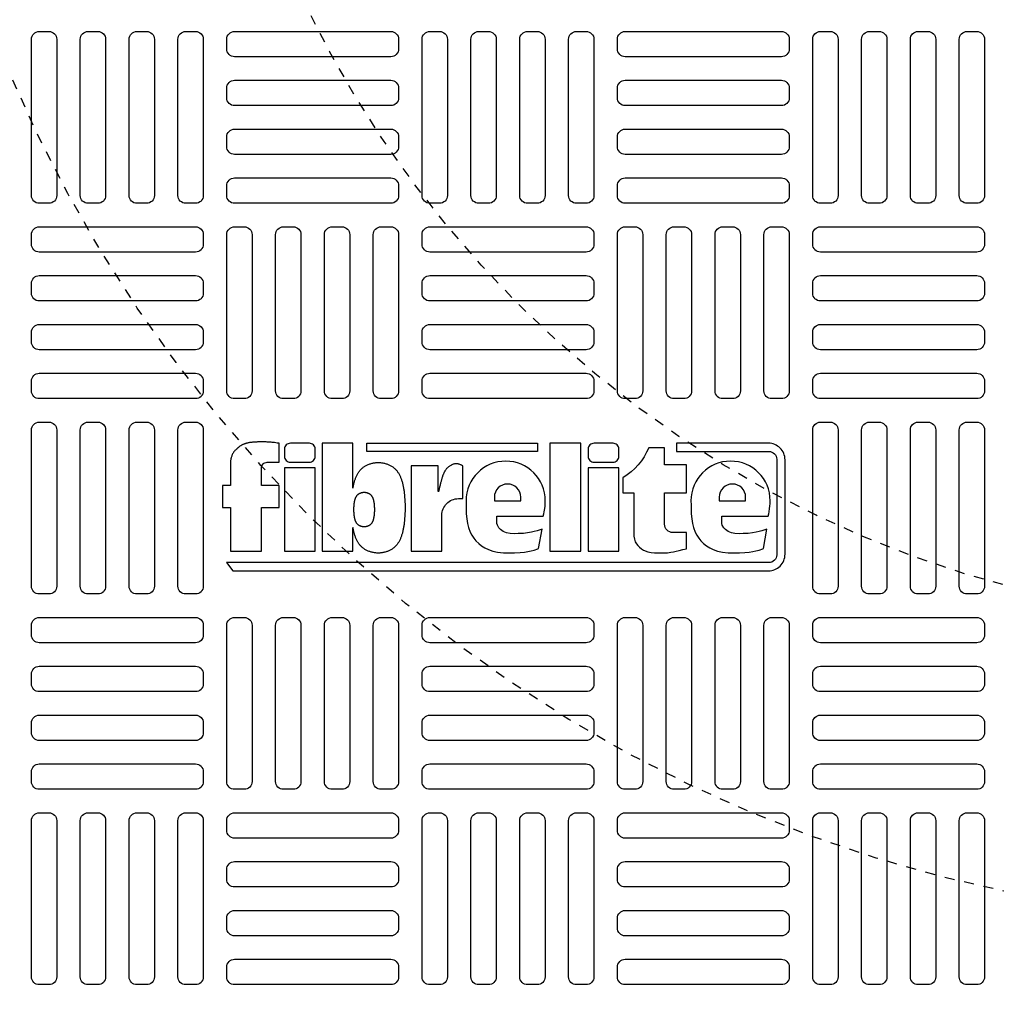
# Model space of a CAD drawing. Extents: x -285 to 5863, y 308 to 3178.
# Tile 447 of 622: x 1512 to 1522, y 1383 to 1393. Entities that reach past the tile are written whole.
import ezdxf

# ---------------------------------------------------------------- set-up
doc = ezdxf.new("R2010")
doc.units = 0
doc.header["$MEASUREMENT"] = 0
doc.linetypes.add('HIDDEN2', pattern=[0.28125, 0.1875, -0.09375])
doc.layers.get('DEFPOINTS').update_dxf_attribs({"linetype": 'CONTINUOUS'})
for name, color, linetype in [('TANK-MANHOLE-COVER-40', 2, 'CONTINUOUS'), ('TANK-MANHOLE-COVER-HATCH-40', 252, 'CONTINUOUS'), ('TANK-SLOPE', 3, 'CONTINUOUS')]:
    doc.layers.add(name, color=color, linetype=linetype)

msp = doc.modelspace()

# ---------------------------------------------------------------- linework, layer by layer
at = {"layer": 'DEFPOINTS', "color": 8, "linetype": 'HIDDEN2', "ltscale": 0.125}
msp.add_circle((1524.87105, 1398.01916), 14, dxfattribs=at)
msp.add_circle((1524.87105, 1398.01916), 14, dxfattribs=at)
msp.add_circle((1524.87105, 1398.01916), 14, dxfattribs=at)
msp.add_circle((1524.87105, 1398.01916), 14, dxfattribs=at)
at = {"layer": 'DEFPOINTS', "color": 8, "linetype": 'HIDDEN2', "ltscale": 0.5}
msp.add_circle((1524.87105, 1398.01916), 11, dxfattribs=at)
msp.add_circle((1524.87105, 1398.01916), 11, dxfattribs=at)
msp.add_circle((1524.87105, 1398.01916), 11, dxfattribs=at)
msp.add_circle((1524.87105, 1398.01916), 11, dxfattribs=at)
at = {"layer": 'TANK-MANHOLE-COVER-40', "color": 2}
for points in [[(1514.20196, 1388.65603), (1514.20196, 1388.40261), (1514.12043, 1388.40261), (1514.12043, 1388.1826), (1514.20196, 1388.1826), (1514.20196, 1387.74258), (1514.51195, 1387.74258), (1514.51195, 1388.1826), (1514.69018, 1388.1826), (1514.69018, 1388.40261), (1514.51195, 1388.40261), (1514.51195, 1388.57847, -0.4142136), (1514.57154, 1388.63806), (1514.69018, 1388.63806), (1514.69018, 1388.82969)], [(1516.29857, 1388.34209), (1516.29279, 1388.34209), (1516.29279, 1388.60309), (1516.02157, 1388.60309), (1516.02157, 1387.74258), (1516.33156, 1387.74258), (1516.33156, 1388.10444, -0.4142136), (1516.49841, 1388.2713), (1516.54211, 1388.2713), (1516.54211, 1388.60309, 0.0155145), (1516.52853, 1388.60992, 0.0247331), (1516.5197, 1388.61351, 0.0059457), (1516.50403, 1388.61878, 0.0128698), (1516.49671, 1388.62094, 0.049414), (1516.48023, 1388.62364, 0.0539295), (1516.46494, 1388.62297, 0.0366274), (1516.45044, 1388.61965, 0.0425645), (1516.43857, 1388.61486, 0.0062906), (1516.42821, 1388.60946, 0.008872), (1516.42099, 1388.60541, 0.0093213), (1516.40945, 1388.59837, 0.0097415), (1516.39868, 1388.59122, 0.0289061), (1516.38848, 1388.58325, 0.0276934), (1516.37884, 1388.57379, 0.0266299), (1516.36977, 1388.56271, 0.0416471), (1516.36498, 1388.55489, 0.0002646), (1516.36003, 1388.54504, 0.0001633), (1516.35203, 1388.52907, 0.000116), (1516.34281, 1388.51067, 0.0006659), (1516.34121, 1388.50746, 0.0348426), (1516.33862, 1388.50117, 0.014153), (1516.33378, 1388.48517, 0.0016759), (1516.33006, 1388.47129, -0.0030302), (1516.32633, 1388.45742, -0.0003982), (1516.32262, 1388.44393, 0.0007237), (1516.3189, 1388.43045, 0.0016601), (1516.31451, 1388.41422, 0.0066972), (1516.31349, 1388.41018, 0.0037939), (1516.31263, 1388.40644, 0.0006926), (1516.30809, 1388.38587, 0.0002719), (1516.30754, 1388.38336, 0.0000196), (1516.29997, 1388.34871, 0.0026773), (1516.2989, 1388.34367, 0.0001013), (1516.29857, 1388.34209)]]:
    msp.add_lwpolyline(points, format="xyb", dxfattribs=at)
for points in [[(1518.69527, 1388.82969), (1518.69527, 1388.74627), (1519.62778, 1388.74627, -0.4142136), (1519.7063, 1388.66775), (1519.7063, 1387.7053, -0.4142136), (1519.62778, 1387.62678), (1514.16004, 1387.62678), (1514.22297, 1387.54336), (1519.62287, 1387.54336, 0.4142136), (1519.78972, 1387.71021), (1519.78972, 1388.66284, 0.4142136), (1519.62287, 1388.82969)], [(1514.805, 1388.63806), (1514.99581, 1388.63806, 0.4142136), (1515.0554, 1388.69765), (1515.0554, 1388.7701, 0.4142136), (1514.99581, 1388.82969), (1514.805, 1388.82969, 0.4142136), (1514.74541, 1388.7701), (1514.74541, 1388.69765, 0.4142136)], [(1517.86546, 1388.63806), (1518.05627, 1388.63806, 0.4142136), (1518.11586, 1388.69765), (1518.11586, 1388.7701, 0.4142136), (1518.05627, 1388.82969), (1517.86546, 1388.82969, 0.4142136), (1517.80587, 1388.7701), (1517.80587, 1388.69765, 0.4142136)], [(1518.79609, 1387.76586), (1518.79609, 1387.92941), (1518.65928, 1387.92941, -0.4142136), (1518.57585, 1388.01284), (1518.57585, 1388.32998), (1518.79609, 1388.32998), (1518.79609, 1388.61069), (1518.57585, 1388.61069), (1518.57585, 1388.78461), (1518.41643, 1388.78461, -0.1618679), (1518.15447, 1388.48171), (1518.15447, 1388.32872), (1518.26586, 1388.32872), (1518.26586, 1387.894), (1518.27208, 1387.86155), (1518.27962, 1387.83607), (1518.29122, 1387.81579), (1518.30629, 1387.79783), (1518.32368, 1387.78103), (1518.34398, 1387.76423), (1518.36253, 1387.75206), (1518.40544, 1387.73468), (1518.44196, 1387.72773), (1518.47385, 1387.72426), (1518.5011, 1387.72426), (1518.53763, 1387.72426), (1518.57532, 1387.72426), (1518.60663, 1387.72657), (1518.6391, 1387.73063), (1518.66519, 1387.73584), (1518.6936, 1387.7428), (1518.72317, 1387.74917), (1518.76028, 1387.75786)], [(1517.34166, 1387.96268), (1517.29013, 1387.94821), (1517.26265, 1387.93997), (1517.23425, 1387.93265), (1517.19578, 1387.92533), (1517.15273, 1387.92075), (1517.10051, 1387.91892), (1517.06204, 1387.91801), (1517.01899, 1387.92167), (1516.98418, 1387.92808), (1516.94937, 1387.93997), (1516.9228, 1387.96011), (1516.90534, 1387.97763), (1516.89082, 1388.00269), (1516.88607, 1388.02099), (1516.88607, 1388.09436), (1517.35265, 1388.09436), (1517.36013, 1388.11697), (1517.36364, 1388.13801), (1517.36871, 1388.17151), (1517.37183, 1388.19684), (1517.373, 1388.22099), (1517.3739, 1388.25017, 1), (1516.57572, 1388.25017), (1516.57624, 1388.21022), (1516.57717, 1388.16124), (1516.57624, 1388.11965), (1516.58364, 1388.06697), (1516.59104, 1388.02168), (1516.60029, 1387.98009), (1516.61787, 1387.93203), (1516.63359, 1387.90338), (1516.65487, 1387.87381), (1516.67522, 1387.84608), (1516.70297, 1387.81836), (1516.73164, 1387.7971), (1516.76587, 1387.77492), (1516.80009, 1387.75828), (1516.84449, 1387.74165), (1516.89259, 1387.73148), (1516.95087, 1387.72501), (1517.01192, 1387.72409), (1517.06372, 1387.72409), (1517.12014, 1387.72778), (1517.16361, 1387.73333), (1517.19876, 1387.73795), (1517.23021, 1387.74627), (1517.26259, 1387.75366), (1517.29866, 1387.76475), (1517.30608, 1387.76821)], [(1519.15212, 1388.02099), (1519.15212, 1388.09436), (1519.6187, 1388.09436), (1519.62618, 1388.11697), (1519.62969, 1388.13801), (1519.63476, 1388.17151), (1519.63788, 1388.19684), (1519.63905, 1388.22099), (1519.63996, 1388.25017, 1), (1518.84177, 1388.25017), (1518.8423, 1388.21022), (1518.84322, 1388.16124), (1518.8423, 1388.11965), (1518.8497, 1388.06697), (1518.8571, 1388.02168), (1518.86635, 1387.98009), (1518.88392, 1387.93203), (1518.89965, 1387.90338), (1518.92092, 1387.87381), (1518.94127, 1387.84608), (1518.96902, 1387.81836), (1518.9977, 1387.7971), (1519.03192, 1387.77492), (1519.06614, 1387.75828), (1519.11054, 1387.74165), (1519.15864, 1387.73148), (1519.21692, 1387.72501), (1519.27797, 1387.72409), (1519.32977, 1387.72409), (1519.38619, 1387.72778), (1519.42967, 1387.73333), (1519.46482, 1387.73795), (1519.49627, 1387.74627), (1519.52864, 1387.75366), (1519.56472, 1387.76475), (1519.57214, 1387.76821), (1519.60772, 1387.96268), (1519.55619, 1387.94821), (1519.5287, 1387.93997), (1519.50031, 1387.93265), (1519.46183, 1387.92533), (1519.41878, 1387.92075), (1519.36657, 1387.91892), (1519.32809, 1387.91801), (1519.28504, 1387.92167), (1519.25023, 1387.92808), (1519.21542, 1387.93997), (1519.18886, 1387.96011), (1519.1714, 1387.97763), (1519.15688, 1388.00269)], [(1517.12688, 1388.25017), (1517.12688, 1388.28485, 1), (1516.86012, 1388.28485), (1516.86012, 1388.25017)], [(1519.39293, 1388.25017), (1519.39293, 1388.28485, 1), (1519.12617, 1388.28485), (1519.12617, 1388.25017)]]:
    msp.add_lwpolyline(points, format="xyb", close=True, dxfattribs=at)
for points in [[(1514.69018, 1388.82969), (1514.67252, 1388.832), (1514.65708, 1388.83397), (1514.64356, 1388.83566), (1514.63165, 1388.83707), (1514.62107, 1388.83825), (1514.61152, 1388.83923), (1514.60269, 1388.84003), (1514.5943, 1388.84068), (1514.58608, 1388.84121), (1514.57798, 1388.84163), (1514.56997, 1388.84197), (1514.56204, 1388.84222), (1514.55416, 1388.84241), (1514.54633, 1388.84255), (1514.53852, 1388.84264), (1514.53071, 1388.84271), (1514.52289, 1388.84276), (1514.51504, 1388.84279), (1514.50712, 1388.84278), (1514.49914, 1388.84273), (1514.49105, 1388.84263), (1514.48286, 1388.84247), (1514.47452, 1388.84224), (1514.46603, 1388.84193), (1514.45739, 1388.84153), (1514.44865, 1388.84105), (1514.43991, 1388.84048), (1514.43125, 1388.83983), (1514.42276, 1388.8391), (1514.41452, 1388.8383), (1514.40663, 1388.83741), (1514.39916, 1388.83645), (1514.39219, 1388.83542), (1514.38567, 1388.83431), (1514.37956, 1388.83314), (1514.37381, 1388.83191), (1514.36836, 1388.83062), (1514.36315, 1388.82928), (1514.35814, 1388.82788), (1514.35327, 1388.82644), (1514.3485, 1388.82494), (1514.34381, 1388.82339), (1514.3392, 1388.82177), (1514.33466, 1388.82006), (1514.33018, 1388.81825), (1514.32577, 1388.81631), (1514.32141, 1388.81425), (1514.3171, 1388.81204), (1514.31284, 1388.80968), (1514.30864, 1388.80718), (1514.30454, 1388.8046), (1514.30056, 1388.80195), (1514.29671, 1388.79927), (1514.29303, 1388.79659), (1514.28953, 1388.79395), (1514.28624, 1388.79138), (1514.28318, 1388.78891), (1514.2803, 1388.7865), (1514.27753, 1388.78411), (1514.27483, 1388.78172), (1514.27214, 1388.77929), (1514.2694, 1388.77677), (1514.26655, 1388.77414), (1514.26354, 1388.77136), (1514.26032, 1388.76839), (1514.25694, 1388.76524), (1514.25344, 1388.76193), (1514.24987, 1388.75847), (1514.24629, 1388.75486), (1514.24275, 1388.75113), (1514.23929, 1388.74729), (1514.23597, 1388.74335), (1514.23284, 1388.73931), (1514.22988, 1388.73514), (1514.22708, 1388.73083), (1514.22444, 1388.72632), (1514.22194, 1388.72159), (1514.21957, 1388.7166), (1514.2173, 1388.71132), (1514.21514, 1388.70571), (1514.21308, 1388.69977), (1514.21111, 1388.69356), (1514.20925, 1388.68718), (1514.20751, 1388.68073), (1514.2059, 1388.67429), (1514.20443, 1388.66796), (1514.20311, 1388.66185), (1514.20196, 1388.65603)], [(1515.43507, 1388.37793), (1515.43507, 1388.82969), (1515.12508, 1388.82969), (1515.12508, 1387.74258), (1515.43507, 1387.74258), (1515.43507, 1387.98059)], [(1515.43507, 1388.37793), (1515.43588, 1388.3823), (1515.43762, 1388.39109), (1515.43946, 1388.39985), (1515.44138, 1388.40852), (1515.44337, 1388.41705), (1515.44542, 1388.42539), (1515.44753, 1388.43354), (1515.44971, 1388.4415), (1515.45196, 1388.44927), (1515.45431, 1388.45687), (1515.45674, 1388.46429), (1515.45928, 1388.47154), (1515.46193, 1388.47863), (1515.4647, 1388.48556), (1515.4676, 1388.49234), (1515.47062, 1388.49897), (1515.47378, 1388.50547), (1515.47708, 1388.51185), (1515.48052, 1388.5181), (1515.48411, 1388.52425), (1515.48786, 1388.5303), (1515.49177, 1388.53625), (1515.49583, 1388.54209), (1515.50004, 1388.5478), (1515.5044, 1388.55337), (1515.50891, 1388.55878), (1515.51356, 1388.56402), (1515.51835, 1388.56906), (1515.52328, 1388.5739), (1515.52834, 1388.57851), (1515.53356, 1388.58292), (1515.53894, 1388.58712), (1515.5445, 1388.59115), (1515.55026, 1388.59501), (1515.55623, 1388.59872), (1515.56244, 1388.6023), (1515.5689, 1388.60575), (1515.57562, 1388.60909), (1515.58257, 1388.61231), (1515.58973, 1388.61538), (1515.59706, 1388.61829), (1515.60454, 1388.62101), (1515.61214, 1388.62354), (1515.61982, 1388.62584), (1515.62756, 1388.62791), (1515.63533, 1388.62972), (1515.64313, 1388.63127), (1515.65094, 1388.63258), (1515.65878, 1388.63364), (1515.66662, 1388.63445), (1515.67448, 1388.63503), (1515.68234, 1388.63538), (1515.69021, 1388.63549), (1515.69808, 1388.63538), (1515.70594, 1388.63503), (1515.7138, 1388.63445), (1515.72164, 1388.63364), (1515.72948, 1388.63258), (1515.73729, 1388.63127), (1515.74509, 1388.62972), (1515.75286, 1388.62791), (1515.7606, 1388.62584), (1515.76828, 1388.62354), (1515.77588, 1388.62101), (1515.78336, 1388.61829), (1515.7907, 1388.61538), (1515.79785, 1388.61231), (1515.8048, 1388.60909), (1515.81152, 1388.60575), (1515.81798, 1388.6023), (1515.82419, 1388.59872), (1515.83016, 1388.59501), (1515.83592, 1388.59115), (1515.84149, 1388.58712), (1515.84686, 1388.58292), (1515.85208, 1388.57851), (1515.85714, 1388.5739), (1515.86207, 1388.56906), (1515.86686, 1388.56402), (1515.87151, 1388.55878), (1515.87602, 1388.55337), (1515.88038, 1388.5478), (1515.8846, 1388.54209), (1515.88866, 1388.53625), (1515.89256, 1388.5303), (1515.89631, 1388.52425), (1515.8999, 1388.5181), (1515.90334, 1388.51185), (1515.90664, 1388.50547), (1515.9098, 1388.49897), (1515.91282, 1388.49234), (1515.91572, 1388.48556), (1515.91849, 1388.47863), (1515.92114, 1388.47154), (1515.92368, 1388.46429), (1515.92612, 1388.45687), (1515.92846, 1388.44927), (1515.93071, 1388.4415), (1515.93289, 1388.43354), (1515.935, 1388.42539), (1515.93705, 1388.41705), (1515.93904, 1388.40852), (1515.94096, 1388.39985), (1515.9428, 1388.39109), (1515.94454, 1388.3823), (1515.94617, 1388.37354), (1515.94767, 1388.36486), (1515.94902, 1388.35632), (1515.95022, 1388.34797), (1515.95126, 1388.33986), (1515.95214, 1388.33198), (1515.9529, 1388.32428), (1515.95356, 1388.31674), (1515.95414, 1388.30933), (1515.95466, 1388.30201), (1515.95516, 1388.29475), (1515.95565, 1388.28753), (1515.95615, 1388.28031), (1515.95666, 1388.27311), (1515.95717, 1388.26594), (1515.95768, 1388.25881), (1515.95817, 1388.25173), (1515.95864, 1388.24473), (1515.95908, 1388.23781), (1515.95949, 1388.23099), (1515.95985, 1388.22428), (1515.96017, 1388.21766), (1515.96044, 1388.21113), (1515.96066, 1388.20467), (1515.96084, 1388.19827), (1515.96096, 1388.19191), (1515.96104, 1388.18558), (1515.96107, 1388.17926), (1515.96104, 1388.17294), (1515.96096, 1388.16661), (1515.96084, 1388.16025), (1515.96066, 1388.15385), (1515.96044, 1388.14739), (1515.96017, 1388.14086), (1515.95985, 1388.13425), (1515.95949, 1388.12753), (1515.95908, 1388.12071), (1515.95864, 1388.11379), (1515.95817, 1388.10679), (1515.95768, 1388.09972), (1515.95717, 1388.09259), (1515.95666, 1388.08541), (1515.95615, 1388.07821), (1515.95565, 1388.07099), (1515.95516, 1388.06377), (1515.95466, 1388.05652), (1515.95414, 1388.0492), (1515.95356, 1388.04178), (1515.9529, 1388.03424), (1515.95214, 1388.02655), (1515.95126, 1388.01866), (1515.95022, 1388.01055), (1515.94902, 1388.00221), (1515.94767, 1387.99367), (1515.94617, 1387.98499), (1515.94454, 1387.97622), (1515.9428, 1387.96743), (1515.94096, 1387.95868), (1515.93904, 1387.95), (1515.93705, 1387.94147), (1515.935, 1387.93313), (1515.93289, 1387.92498), (1515.93071, 1387.91702), (1515.92846, 1387.90925), (1515.92612, 1387.90165), (1515.92368, 1387.89423), (1515.92114, 1387.88698), (1515.91849, 1387.87989), (1515.91572, 1387.87296), (1515.91282, 1387.86619), (1515.9098, 1387.85955), (1515.90664, 1387.85305), (1515.90334, 1387.84668), (1515.8999, 1387.84042), (1515.89631, 1387.83427), (1515.89256, 1387.82822), (1515.88866, 1387.82228), (1515.8846, 1387.81644), (1515.88038, 1387.81072), (1515.87602, 1387.80515), (1515.87151, 1387.79974), (1515.86686, 1387.7945), (1515.86207, 1387.78946), (1515.85714, 1387.78462), (1515.85208, 1387.78001), (1515.84686, 1387.77561), (1515.84149, 1387.7714), (1515.83592, 1387.76737), (1515.83016, 1387.76351), (1515.82419, 1387.7598), (1515.81798, 1387.75623), (1515.81152, 1387.75277), (1515.8048, 1387.74943), (1515.79785, 1387.74622), (1515.7907, 1387.74315), (1515.78336, 1387.74024), (1515.77588, 1387.73751), (1515.76828, 1387.73499), (1515.7606, 1387.73268), (1515.75286, 1387.73062), (1515.74509, 1387.72881), (1515.73729, 1387.72725), (1515.72948, 1387.72594), (1515.72164, 1387.72489), (1515.7138, 1387.72407), (1515.70594, 1387.72349), (1515.69808, 1387.72315), (1515.69021, 1387.72303), (1515.68234, 1387.72315), (1515.67448, 1387.72349), (1515.66662, 1387.72407), (1515.65878, 1387.72489), (1515.65094, 1387.72594), (1515.64313, 1387.72725), (1515.63533, 1387.72881), (1515.62756, 1387.73062), (1515.61982, 1387.73268), (1515.61214, 1387.73499), (1515.60454, 1387.73751), (1515.59706, 1387.74024), (1515.58973, 1387.74315), (1515.58257, 1387.74622), (1515.57562, 1387.74943), (1515.5689, 1387.75277), (1515.56244, 1387.75623), (1515.55623, 1387.7598), (1515.55026, 1387.76351), (1515.5445, 1387.76737), (1515.53894, 1387.7714), (1515.53356, 1387.77561), (1515.52834, 1387.78001), (1515.52328, 1387.78462), (1515.51835, 1387.78946), (1515.51356, 1387.7945), (1515.50891, 1387.79974), (1515.5044, 1387.80515), (1515.50004, 1387.81072), (1515.49583, 1387.81644), (1515.49177, 1387.82228), (1515.48786, 1387.82822), (1515.48411, 1387.83427), (1515.48052, 1387.84042), (1515.47708, 1387.84668), (1515.47378, 1387.85305), (1515.47062, 1387.85955), (1515.4676, 1387.86619), (1515.4647, 1387.87296), (1515.46193, 1387.87989), (1515.45928, 1387.88698), (1515.45674, 1387.89423), (1515.45431, 1387.90165), (1515.45196, 1387.90925), (1515.44971, 1387.91702), (1515.44753, 1387.92498), (1515.44542, 1387.93313), (1515.44337, 1387.94147), (1515.44138, 1387.95), (1515.43946, 1387.95868), (1515.43762, 1387.96743), (1515.43588, 1387.97622), (1515.43507, 1387.98059)]]:
    msp.add_lwpolyline(points, dxfattribs=at)
for points in [[(1515.57564, 1388.74627), (1515.57564, 1388.82969), (1517.2939, 1388.82969), (1517.2939, 1388.74627)], [(1517.42028, 1387.74258), (1517.73027, 1387.74258), (1517.73027, 1388.82969), (1517.42028, 1388.82969)], [(1514.74541, 1387.74258), (1515.0554, 1387.74258), (1515.0554, 1388.58184), (1514.74541, 1388.58184)], [(1517.80587, 1387.74258), (1518.11586, 1387.74258), (1518.11586, 1388.58184), (1517.80587, 1388.58184)], [(1515.651, 1388.14156), (1515.65085, 1388.13896), (1515.65068, 1388.13632), (1515.6505, 1388.13364), (1515.65031, 1388.13094), (1515.65012, 1388.12821), (1515.64992, 1388.12547), (1515.64973, 1388.12272), (1515.64954, 1388.11996), (1515.64935, 1388.1172), (1515.64916, 1388.11443), (1515.64896, 1388.11164), (1515.64874, 1388.1088), (1515.64849, 1388.10592), (1515.6482, 1388.10298), (1515.64786, 1388.09997), (1515.64746, 1388.09687), (1515.64701, 1388.09368), (1515.64649, 1388.09042), (1515.64591, 1388.0871), (1515.64529, 1388.08376), (1515.64463, 1388.0804), (1515.64392, 1388.07705), (1515.64319, 1388.07374), (1515.64243, 1388.07048), (1515.64165, 1388.06729), (1515.64084, 1388.06418), (1515.64001, 1388.06114), (1515.63915, 1388.05817), (1515.63825, 1388.05527), (1515.63732, 1388.05243), (1515.63635, 1388.04966), (1515.63534, 1388.04695), (1515.63428, 1388.04431), (1515.63317, 1388.04172), (1515.63202, 1388.03918), (1515.63081, 1388.0367), (1515.62955, 1388.03426), (1515.62824, 1388.03187), (1515.62686, 1388.02952), (1515.62543, 1388.02721), (1515.62394, 1388.02494), (1515.62239, 1388.02271), (1515.62078, 1388.02053), (1515.61911, 1388.0184), (1515.61739, 1388.01633), (1515.61561, 1388.01433), (1515.61378, 1388.0124), (1515.6119, 1388.01056), (1515.60997, 1388.00879), (1515.60798, 1388.00711), (1515.60592, 1388.0055), (1515.6038, 1388.00397), (1515.6016, 1388.00249), (1515.59931, 1388.00107), (1515.59694, 1387.99971), (1515.59447, 1387.99839), (1515.59191, 1387.99711), (1515.58925, 1387.99588), (1515.58652, 1387.99471), (1515.58371, 1387.9936), (1515.58086, 1387.99256), (1515.57795, 1387.99159), (1515.57502, 1387.99071), (1515.57206, 1387.98992), (1515.56909, 1387.98923), (1515.56611, 1387.98864), (1515.56313, 1387.98814), (1515.56014, 1387.98773), (1515.55714, 1387.98742), (1515.55414, 1387.9872), (1515.55113, 1387.98707), (1515.54813, 1387.98703), (1515.54512, 1387.98707), (1515.54212, 1387.9872), (1515.53912, 1387.98742), (1515.53612, 1387.98773), (1515.53312, 1387.98814), (1515.53014, 1387.98864), (1515.52716, 1387.98923), (1515.52419, 1387.98992), (1515.52123, 1387.99071), (1515.5183, 1387.99159), (1515.5154, 1387.99256), (1515.51254, 1387.9936), (1515.50974, 1387.99471), (1515.507, 1387.99588), (1515.50435, 1387.99711), (1515.50178, 1387.99839), (1515.49931, 1387.99971), (1515.49694, 1388.00107), (1515.49466, 1388.00249), (1515.49246, 1388.00397), (1515.49033, 1388.0055), (1515.48828, 1388.00711), (1515.48629, 1388.00879), (1515.48435, 1388.01056), (1515.48247, 1388.0124), (1515.48064, 1388.01433), (1515.47886, 1388.01633), (1515.47714, 1388.0184), (1515.47547, 1388.02053), (1515.47386, 1388.02271), (1515.47231, 1388.02494), (1515.47082, 1388.02721), (1515.46939, 1388.02952), (1515.46802, 1388.03187), (1515.4667, 1388.03426), (1515.46544, 1388.0367), (1515.46423, 1388.03918), (1515.46308, 1388.04172), (1515.46197, 1388.04431), (1515.46091, 1388.04695), (1515.4599, 1388.04966), (1515.45893, 1388.05243), (1515.458, 1388.05527), (1515.4571, 1388.05817), (1515.45624, 1388.06114), (1515.45541, 1388.06418), (1515.45461, 1388.06729), (1515.45382, 1388.07048), (1515.45306, 1388.07374), (1515.45233, 1388.07705), (1515.45163, 1388.0804), (1515.45096, 1388.08376), (1515.45034, 1388.0871), (1515.44977, 1388.09042), (1515.44925, 1388.09368), (1515.44879, 1388.09687), (1515.44839, 1388.09997), (1515.44806, 1388.10298), (1515.44777, 1388.10592), (1515.44752, 1388.1088), (1515.44729, 1388.11164), (1515.44709, 1388.11443), (1515.4469, 1388.1172), (1515.44672, 1388.11996), (1515.44653, 1388.12272), (1515.44633, 1388.12547), (1515.44613, 1388.12821), (1515.44594, 1388.13094), (1515.44575, 1388.13364), (1515.44557, 1388.13632), (1515.4454, 1388.13896), (1515.44525, 1388.14156), (1515.44511, 1388.14413), (1515.44499, 1388.14666), (1515.44489, 1388.14915), (1515.4448, 1388.15162), (1515.44473, 1388.15406), (1515.44469, 1388.15649), (1515.44466, 1388.15891), (1515.44465, 1388.16133), (1515.44466, 1388.16374), (1515.44469, 1388.16616), (1515.44473, 1388.16859), (1515.4448, 1388.17104), (1515.44489, 1388.1735), (1515.44499, 1388.176), (1515.44511, 1388.17852), (1515.44525, 1388.18109), (1515.4454, 1388.18369), (1515.44557, 1388.18634), (1515.44575, 1388.18901), (1515.44594, 1388.19172), (1515.44613, 1388.19444), (1515.44633, 1388.19718), (1515.44653, 1388.19993), (1515.44672, 1388.20269), (1515.4469, 1388.20545), (1515.44709, 1388.20822), (1515.44729, 1388.21102), (1515.44752, 1388.21385), (1515.44777, 1388.21673), (1515.44806, 1388.21967), (1515.44839, 1388.22268), (1515.44879, 1388.22578), (1515.44925, 1388.22897), (1515.44977, 1388.23223), (1515.45034, 1388.23555), (1515.45096, 1388.2389), (1515.45163, 1388.24225), (1515.45233, 1388.2456), (1515.45306, 1388.24891), (1515.45382, 1388.25217), (1515.45461, 1388.25536), (1515.45541, 1388.25847), (1515.45624, 1388.26151), (1515.4571, 1388.26448), (1515.458, 1388.26739), (1515.45893, 1388.27022), (1515.4599, 1388.27299), (1515.46091, 1388.2757), (1515.46197, 1388.27835), (1515.46308, 1388.28094), (1515.46423, 1388.28347), (1515.46544, 1388.28595), (1515.4667, 1388.28839), (1515.46802, 1388.29078), (1515.46939, 1388.29313), (1515.47082, 1388.29544), (1515.47231, 1388.29771), (1515.47386, 1388.29994), (1515.47547, 1388.30213), (1515.47714, 1388.30425), (1515.47886, 1388.30632), (1515.48064, 1388.30832), (1515.48247, 1388.31025), (1515.48435, 1388.3121), (1515.48629, 1388.31386), (1515.48828, 1388.31554), (1515.49033, 1388.31715), (1515.49246, 1388.31869), (1515.49466, 1388.32016), (1515.49694, 1388.32158), (1515.49931, 1388.32295), (1515.50178, 1388.32426), (1515.50435, 1388.32554), (1515.507, 1388.32677), (1515.50974, 1388.32794), (1515.51254, 1388.32905), (1515.5154, 1388.3301), (1515.5183, 1388.33106), (1515.52123, 1388.33194), (1515.52419, 1388.33273), (1515.52716, 1388.33342), (1515.53014, 1388.33402), (1515.53312, 1388.33451), (1515.53612, 1388.33492), (1515.53912, 1388.33523), (1515.54212, 1388.33545), (1515.54512, 1388.33558), (1515.54813, 1388.33563), (1515.55113, 1388.33558), (1515.55414, 1388.33545), (1515.55714, 1388.33523), (1515.56014, 1388.33492), (1515.56313, 1388.33451), (1515.56611, 1388.33402), (1515.56909, 1388.33342), (1515.57206, 1388.33273), (1515.57502, 1388.33194), (1515.57795, 1388.33106), (1515.58086, 1388.3301), (1515.58371, 1388.32905), (1515.58652, 1388.32794), (1515.58925, 1388.32677), (1515.59191, 1388.32554), (1515.59447, 1388.32426), (1515.59694, 1388.32295), (1515.59931, 1388.32158), (1515.6016, 1388.32016), (1515.6038, 1388.31869), (1515.60592, 1388.31715), (1515.60798, 1388.31554), (1515.60997, 1388.31386), (1515.6119, 1388.3121), (1515.61378, 1388.31025), (1515.61561, 1388.30832), (1515.61739, 1388.30632), (1515.61911, 1388.30425), (1515.62078, 1388.30213), (1515.62239, 1388.29994), (1515.62394, 1388.29771), (1515.62543, 1388.29544), (1515.62686, 1388.29313), (1515.62824, 1388.29078), (1515.62955, 1388.28839), (1515.63081, 1388.28595), (1515.63202, 1388.28347), (1515.63317, 1388.28094), (1515.63428, 1388.27835), (1515.63534, 1388.2757), (1515.63635, 1388.27299), (1515.63732, 1388.27022), (1515.63825, 1388.26739), (1515.63915, 1388.26448), (1515.64001, 1388.26151), (1515.64084, 1388.25847), (1515.64165, 1388.25536), (1515.64243, 1388.25217), (1515.64319, 1388.24891), (1515.64392, 1388.2456), (1515.64463, 1388.24225), (1515.64529, 1388.2389), (1515.64591, 1388.23555), (1515.64649, 1388.23223), (1515.64701, 1388.22897), (1515.64746, 1388.22578), (1515.64786, 1388.22268), (1515.6482, 1388.21967), (1515.64849, 1388.21673), (1515.64874, 1388.21385), (1515.64896, 1388.21102), (1515.64916, 1388.20822), (1515.64935, 1388.20545), (1515.64954, 1388.20269), (1515.64973, 1388.19993), (1515.64992, 1388.19718), (1515.65012, 1388.19444), (1515.65031, 1388.19172), (1515.6505, 1388.18901), (1515.65068, 1388.18634), (1515.65085, 1388.18369), (1515.651, 1388.18109), (1515.65114, 1388.17852), (1515.65126, 1388.176), (1515.65137, 1388.1735), (1515.65145, 1388.17104), (1515.65152, 1388.16859), (1515.65157, 1388.16616), (1515.6516, 1388.16374), (1515.65161, 1388.16133), (1515.6516, 1388.15891), (1515.65157, 1388.15649), (1515.65152, 1388.15406), (1515.65145, 1388.15162), (1515.65137, 1388.14915), (1515.65126, 1388.14666), (1515.65114, 1388.14413)]]:
    msp.add_lwpolyline(points, close=True, dxfattribs=at)
at = {"layer": 'TANK-MANHOLE-COVER-40', "color": 4, "linetype": 'Continuous'}
msp.add_circle((1524.87181, 1398.01916), 22.63902, dxfattribs=at)
at = {"layer": 'TANK-MANHOLE-COVER-40', "color": 1, "linetype": 'Continuous'}
msp.add_circle((1524.87181, 1398.01916), 22.44094, dxfattribs=at)
at = {"layer": 'TANK-MANHOLE-COVER-40', "color": 2, "linetype": 'Continuous'}
msp.add_circle((1524.87181, 1398.01916), 21.65354, dxfattribs=at)
at = {"layer": 'TANK-MANHOLE-COVER-HATCH-40', "linetype": 'Continuous', "flags": 128}
for points in [[(1512.37181, 1392.97979, -0.4142136), (1512.45055, 1392.90105), (1512.45055, 1391.32625, -0.4142136), (1512.37181, 1391.24751), (1512.27339, 1391.24751, -0.4142136), (1512.19465, 1391.32625), (1512.19465, 1392.90105, -0.4142136), (1512.27339, 1392.97979)], [(1512.86394, 1392.97979, -0.4142136), (1512.94268, 1392.90105), (1512.94268, 1391.32625, -0.4142136), (1512.86394, 1391.24751), (1512.76551, 1391.24751, -0.4142136), (1512.68677, 1391.32625), (1512.68677, 1392.90105, -0.4142136), (1512.76551, 1392.97979)], [(1513.35607, 1392.97979, -0.4142136), (1513.43481, 1392.90105), (1513.43481, 1391.32625, -0.4142136), (1513.35607, 1391.24751), (1513.25764, 1391.24751, -0.4142136), (1513.1789, 1391.32625), (1513.1789, 1392.90105, -0.4142136), (1513.25764, 1392.97979)], [(1513.84819, 1392.97979, -0.4142136), (1513.92693, 1392.90105), (1513.92693, 1391.32625, -0.4142136), (1513.84819, 1391.24751), (1513.74977, 1391.24751, -0.4142136), (1513.67103, 1391.32625), (1513.67103, 1392.90105, -0.4142136), (1513.74977, 1392.97979)], [(1514.16315, 1392.90105, -0.4142136), (1514.24189, 1392.97979), (1515.8167, 1392.97979, -0.4142136), (1515.89544, 1392.90105), (1515.89544, 1392.80262, -0.4142136), (1515.8167, 1392.72388), (1514.24189, 1392.72388, -0.4142136), (1514.16315, 1392.80262)], [(1516.30882, 1392.97979, -0.4142136), (1516.38756, 1392.90105), (1516.38756, 1391.32625, -0.4142136), (1516.30882, 1391.24751), (1516.2104, 1391.24751, -0.4142136), (1516.13166, 1391.32625), (1516.13166, 1392.90105, -0.4142136), (1516.2104, 1392.97979)], [(1516.80095, 1392.97979, -0.4142136), (1516.87969, 1392.90105), (1516.87969, 1391.32625, -0.4142136), (1516.80095, 1391.24751), (1516.70252, 1391.24751, -0.4142136), (1516.62378, 1391.32625), (1516.62378, 1392.90105, -0.4142136), (1516.70252, 1392.97979)], [(1517.29307, 1392.97979, -0.4142136), (1517.37181, 1392.90105), (1517.37181, 1391.32625, -0.4142136), (1517.29307, 1391.24751), (1517.19465, 1391.24751, -0.4142136), (1517.11591, 1391.32625), (1517.11591, 1392.90105, -0.4142136), (1517.19465, 1392.97979)], [(1517.7852, 1392.97979, -0.4142136), (1517.86394, 1392.90105), (1517.86394, 1391.32625, -0.4142136), (1517.7852, 1391.24751), (1517.68677, 1391.24751, -0.4142136), (1517.60803, 1391.32625), (1517.60803, 1392.90105, -0.4142136), (1517.68677, 1392.97979)], [(1518.10016, 1392.90105, -0.4142136), (1518.1789, 1392.97979), (1519.7537, 1392.97979, -0.4142136), (1519.83244, 1392.90105), (1519.83244, 1392.80262, -0.4142136), (1519.7537, 1392.72388), (1518.1789, 1392.72388, -0.4142136), (1518.10016, 1392.80262)], [(1520.24583, 1392.97979, -0.4142136), (1520.32457, 1392.90105), (1520.32457, 1391.32625, -0.4142136), (1520.24583, 1391.24751), (1520.1474, 1391.24751, -0.4142136), (1520.06866, 1391.32625), (1520.06866, 1392.90105, -0.4142136), (1520.1474, 1392.97979)], [(1520.73796, 1392.97979, -0.4142136), (1520.8167, 1392.90105), (1520.8167, 1391.32625, -0.4142136), (1520.73796, 1391.24751), (1520.63953, 1391.24751, -0.4142136), (1520.56079, 1391.32625), (1520.56079, 1392.90105, -0.4142136), (1520.63953, 1392.97979)], [(1521.23008, 1392.97979, -0.4142136), (1521.30882, 1392.90105), (1521.30882, 1391.32625, -0.4142136), (1521.23008, 1391.24751), (1521.13166, 1391.24751, -0.4142136), (1521.05292, 1391.32625), (1521.05292, 1392.90105, -0.4142136), (1521.13166, 1392.97979)], [(1521.72221, 1392.97979, -0.4142136), (1521.80095, 1392.90105), (1521.80095, 1391.32625, -0.4142136), (1521.72221, 1391.24751), (1521.62378, 1391.24751, -0.4142136), (1521.54504, 1391.32625), (1521.54504, 1392.90105, -0.4142136), (1521.62378, 1392.97979)], [(1514.16315, 1392.40892, -0.4142136), (1514.24189, 1392.48766), (1515.8167, 1392.48766, -0.4142136), (1515.89544, 1392.40892), (1515.89544, 1392.3105, -0.4142136), (1515.8167, 1392.23176), (1514.24189, 1392.23176, -0.4142136), (1514.16315, 1392.3105)], [(1518.10016, 1392.40892, -0.4142136), (1518.1789, 1392.48766), (1519.7537, 1392.48766, -0.4142136), (1519.83244, 1392.40892), (1519.83244, 1392.3105, -0.4142136), (1519.7537, 1392.23176), (1518.1789, 1392.23176, -0.4142136), (1518.10016, 1392.3105)], [(1514.16315, 1391.9168, -0.4142136), (1514.24189, 1391.99554), (1515.8167, 1391.99554, -0.4142136), (1515.89544, 1391.9168), (1515.89544, 1391.81837, -0.4142136), (1515.8167, 1391.73963), (1514.24189, 1391.73963, -0.4142136), (1514.16315, 1391.81837)], [(1518.10016, 1391.9168, -0.4142136), (1518.1789, 1391.99554), (1519.7537, 1391.99554, -0.4142136), (1519.83244, 1391.9168), (1519.83244, 1391.81837, -0.4142136), (1519.7537, 1391.73963), (1518.1789, 1391.73963, -0.4142136), (1518.10016, 1391.81837)], [(1514.16315, 1391.42467, -0.4142136), (1514.24189, 1391.50341), (1515.8167, 1391.50341, -0.4142136), (1515.89544, 1391.42467), (1515.89544, 1391.32625, -0.4142136), (1515.8167, 1391.24751), (1514.24189, 1391.24751, -0.4142136), (1514.16315, 1391.32625)], [(1518.10016, 1391.42467, -0.4142136), (1518.1789, 1391.50341), (1519.7537, 1391.50341, -0.4142136), (1519.83244, 1391.42467), (1519.83244, 1391.32625, -0.4142136), (1519.7537, 1391.24751), (1518.1789, 1391.24751, -0.4142136), (1518.10016, 1391.32625)], [(1513.92693, 1390.83412, -0.4142136), (1513.84819, 1390.75538), (1512.27339, 1390.75538, -0.4142136), (1512.19465, 1390.83412), (1512.19465, 1390.93255, -0.4142136), (1512.27339, 1391.01129), (1513.84819, 1391.01129, -0.4142136), (1513.92693, 1390.93255)], [(1514.34032, 1391.01129, -0.4142136), (1514.41906, 1390.93255), (1514.41906, 1389.35774, -0.4142136), (1514.34032, 1389.279), (1514.24189, 1389.279, -0.4142136), (1514.16315, 1389.35774), (1514.16315, 1390.93255, -0.4142136), (1514.24189, 1391.01129)], [(1514.83244, 1391.01129, -0.4142136), (1514.91118, 1390.93255), (1514.91118, 1389.35774, -0.4142136), (1514.83244, 1389.279), (1514.73402, 1389.279, -0.4142136), (1514.65528, 1389.35774), (1514.65528, 1390.93255, -0.4142136), (1514.73402, 1391.01129)], [(1515.32457, 1391.01129, -0.4142136), (1515.40331, 1390.93255), (1515.40331, 1389.35774, -0.4142136), (1515.32457, 1389.279), (1515.22614, 1389.279, -0.4142136), (1515.1474, 1389.35774), (1515.1474, 1390.93255, -0.4142136), (1515.22614, 1391.01129)], [(1515.8167, 1391.01129, -0.4142136), (1515.89544, 1390.93255), (1515.89544, 1389.35774, -0.4142136), (1515.8167, 1389.279), (1515.71827, 1389.279, -0.4142136), (1515.63953, 1389.35774), (1515.63953, 1390.93255, -0.4142136), (1515.71827, 1391.01129)], [(1517.86394, 1390.83412, -0.4142136), (1517.7852, 1390.75538), (1516.2104, 1390.75538, -0.4142136), (1516.13166, 1390.83412), (1516.13166, 1390.93255, -0.4142136), (1516.2104, 1391.01129), (1517.7852, 1391.01129, -0.4142136), (1517.86394, 1390.93255)], [(1518.27733, 1391.01129, -0.4142136), (1518.35607, 1390.93255), (1518.35607, 1389.35774, -0.4142136), (1518.27733, 1389.279), (1518.1789, 1389.279, -0.4142136), (1518.10016, 1389.35774), (1518.10016, 1390.93255, -0.4142136), (1518.1789, 1391.01129)], [(1518.76945, 1391.01129, -0.4142136), (1518.84819, 1390.93255), (1518.84819, 1389.35774, -0.4142136), (1518.76945, 1389.279), (1518.67103, 1389.279, -0.4142136), (1518.59229, 1389.35774), (1518.59229, 1390.93255, -0.4142136), (1518.67103, 1391.01129)], [(1519.26158, 1391.01129, -0.4142136), (1519.34032, 1390.93255), (1519.34032, 1389.35774, -0.4142136), (1519.26158, 1389.279), (1519.16315, 1389.279, -0.4142136), (1519.08441, 1389.35774), (1519.08441, 1390.93255, -0.4142136), (1519.16315, 1391.01129)], [(1519.7537, 1391.01129, -0.4142136), (1519.83244, 1390.93255), (1519.83244, 1389.35774, -0.4142136), (1519.7537, 1389.279), (1519.65528, 1389.279, -0.4142136), (1519.57654, 1389.35774), (1519.57654, 1390.93255, -0.4142136), (1519.65528, 1391.01129)], [(1521.80095, 1390.83412, -0.4142136), (1521.72221, 1390.75538), (1520.1474, 1390.75538, -0.4142136), (1520.06866, 1390.83412), (1520.06866, 1390.93255, -0.4142136), (1520.1474, 1391.01129), (1521.72221, 1391.01129, -0.4142136), (1521.80095, 1390.93255)], [(1513.92693, 1390.34199, -0.4142136), (1513.84819, 1390.26325), (1512.27339, 1390.26325, -0.4142136), (1512.19465, 1390.34199), (1512.19465, 1390.44042, -0.4142136), (1512.27339, 1390.51916), (1513.84819, 1390.51916, -0.4142136), (1513.92693, 1390.44042)], [(1517.86394, 1390.34199, -0.4142136), (1517.7852, 1390.26325), (1516.2104, 1390.26325, -0.4142136), (1516.13166, 1390.34199), (1516.13166, 1390.44042, -0.4142136), (1516.2104, 1390.51916), (1517.7852, 1390.51916, -0.4142136), (1517.86394, 1390.44042)], [(1521.80095, 1390.34199, -0.4142136), (1521.72221, 1390.26325), (1520.1474, 1390.26325, -0.4142136), (1520.06866, 1390.34199), (1520.06866, 1390.44042, -0.4142136), (1520.1474, 1390.51916), (1521.72221, 1390.51916, -0.4142136), (1521.80095, 1390.44042)], [(1513.92693, 1389.84987, -0.4142136), (1513.84819, 1389.77113), (1512.27339, 1389.77113, -0.4142136), (1512.19465, 1389.84987), (1512.19465, 1389.94829, -0.4142136), (1512.27339, 1390.02703), (1513.84819, 1390.02703, -0.4142136), (1513.92693, 1389.94829)], [(1517.86394, 1389.84987, -0.4142136), (1517.7852, 1389.77113), (1516.2104, 1389.77113, -0.4142136), (1516.13166, 1389.84987), (1516.13166, 1389.94829, -0.4142136), (1516.2104, 1390.02703), (1517.7852, 1390.02703, -0.4142136), (1517.86394, 1389.94829)], [(1521.80095, 1389.84987, -0.4142136), (1521.72221, 1389.77113), (1520.1474, 1389.77113, -0.4142136), (1520.06866, 1389.84987), (1520.06866, 1389.94829, -0.4142136), (1520.1474, 1390.02703), (1521.72221, 1390.02703, -0.4142136), (1521.80095, 1389.94829)], [(1513.92693, 1389.35774, -0.4142136), (1513.84819, 1389.279), (1512.27339, 1389.279, -0.4142136), (1512.19465, 1389.35774), (1512.19465, 1389.45617, -0.4142136), (1512.27339, 1389.53491), (1513.84819, 1389.53491, -0.4142136), (1513.92693, 1389.45617)], [(1517.86394, 1389.35774, -0.4142136), (1517.7852, 1389.279), (1516.2104, 1389.279, -0.4142136), (1516.13166, 1389.35774), (1516.13166, 1389.45617, -0.4142136), (1516.2104, 1389.53491), (1517.7852, 1389.53491, -0.4142136), (1517.86394, 1389.45617)], [(1521.80095, 1389.35774, -0.4142136), (1521.72221, 1389.279), (1520.1474, 1389.279, -0.4142136), (1520.06866, 1389.35774), (1520.06866, 1389.45617, -0.4142136), (1520.1474, 1389.53491), (1521.72221, 1389.53491, -0.4142136), (1521.80095, 1389.45617)], [(1512.37181, 1389.04278, -0.4142136), (1512.45055, 1388.96404), (1512.45055, 1387.38924, -0.4142136), (1512.37181, 1387.3105), (1512.27339, 1387.3105, -0.4142136), (1512.19465, 1387.38924), (1512.19465, 1388.96404, -0.4142136), (1512.27339, 1389.04278)], [(1512.86394, 1389.04278, -0.4142136), (1512.94268, 1388.96404), (1512.94268, 1387.38924, -0.4142136), (1512.86394, 1387.3105), (1512.76551, 1387.3105, -0.4142136), (1512.68677, 1387.38924), (1512.68677, 1388.96404, -0.4142136), (1512.76551, 1389.04278)], [(1513.35607, 1389.04278, -0.4142136), (1513.43481, 1388.96404), (1513.43481, 1387.38924, -0.4142136), (1513.35607, 1387.3105), (1513.25764, 1387.3105, -0.4142136), (1513.1789, 1387.38924), (1513.1789, 1388.96404, -0.4142136), (1513.25764, 1389.04278)], [(1513.84819, 1389.04278, -0.4142136), (1513.92693, 1388.96404), (1513.92693, 1387.38924, -0.4142136), (1513.84819, 1387.3105), (1513.74977, 1387.3105, -0.4142136), (1513.67103, 1387.38924), (1513.67103, 1388.96404, -0.4142136), (1513.74977, 1389.04278)], [(1520.24583, 1389.04278, -0.4142136), (1520.32457, 1388.96404), (1520.32457, 1387.38924, -0.4142136), (1520.24583, 1387.3105), (1520.1474, 1387.3105, -0.4142136), (1520.06866, 1387.38924), (1520.06866, 1388.96404, -0.4142136), (1520.1474, 1389.04278)], [(1520.73796, 1389.04278, -0.4142136), (1520.8167, 1388.96404), (1520.8167, 1387.38924, -0.4142136), (1520.73796, 1387.3105), (1520.63953, 1387.3105, -0.4142136), (1520.56079, 1387.38924), (1520.56079, 1388.96404, -0.4142136), (1520.63953, 1389.04278)], [(1521.23008, 1389.04278, -0.4142136), (1521.30882, 1388.96404), (1521.30882, 1387.38924, -0.4142136), (1521.23008, 1387.3105), (1521.13166, 1387.3105, -0.4142136), (1521.05292, 1387.38924), (1521.05292, 1388.96404, -0.4142136), (1521.13166, 1389.04278)], [(1521.72221, 1389.04278, -0.4142136), (1521.80095, 1388.96404), (1521.80095, 1387.38924, -0.4142136), (1521.72221, 1387.3105), (1521.62378, 1387.3105, -0.4142136), (1521.54504, 1387.38924), (1521.54504, 1388.96404, -0.4142136), (1521.62378, 1389.04278)], [(1513.92693, 1386.89711, -0.4142136), (1513.84819, 1386.81837), (1512.27339, 1386.81837, -0.4142136), (1512.19465, 1386.89711), (1512.19465, 1386.99554, -0.4142136), (1512.27339, 1387.07428), (1513.84819, 1387.07428, -0.4142136), (1513.92693, 1386.99554)], [(1514.34032, 1387.07428, -0.4142136), (1514.41906, 1386.99554), (1514.41906, 1385.42073, -0.4142136), (1514.34032, 1385.34199), (1514.24189, 1385.34199, -0.4142136), (1514.16315, 1385.42073), (1514.16315, 1386.99554, -0.4142136), (1514.24189, 1387.07428)], [(1514.83244, 1387.07428, -0.4142136), (1514.91118, 1386.99554), (1514.91118, 1385.42073, -0.4142136), (1514.83244, 1385.34199), (1514.73402, 1385.34199, -0.4142136), (1514.65528, 1385.42073), (1514.65528, 1386.99554, -0.4142136), (1514.73402, 1387.07428)], [(1515.32457, 1387.07428, -0.4142136), (1515.40331, 1386.99554), (1515.40331, 1385.42073, -0.4142136), (1515.32457, 1385.34199), (1515.22614, 1385.34199, -0.4142136), (1515.1474, 1385.42073), (1515.1474, 1386.99554, -0.4142136), (1515.22614, 1387.07428)], [(1515.8167, 1387.07428, -0.4142136), (1515.89544, 1386.99554), (1515.89544, 1385.42073, -0.4142136), (1515.8167, 1385.34199), (1515.71827, 1385.34199, -0.4142136), (1515.63953, 1385.42073), (1515.63953, 1386.99554, -0.4142136), (1515.71827, 1387.07428)], [(1517.86394, 1386.89711, -0.4142136), (1517.7852, 1386.81837), (1516.2104, 1386.81837, -0.4142136), (1516.13166, 1386.89711), (1516.13166, 1386.99554, -0.4142136), (1516.2104, 1387.07428), (1517.7852, 1387.07428, -0.4142136), (1517.86394, 1386.99554)], [(1518.27733, 1387.07428, -0.4142136), (1518.35607, 1386.99554), (1518.35607, 1385.42073, -0.4142136), (1518.27733, 1385.34199), (1518.1789, 1385.34199, -0.4142136), (1518.10016, 1385.42073), (1518.10016, 1386.99554, -0.4142136), (1518.1789, 1387.07428)], [(1518.76945, 1387.07428, -0.4142136), (1518.84819, 1386.99554), (1518.84819, 1385.42073, -0.4142136), (1518.76945, 1385.34199), (1518.67103, 1385.34199, -0.4142136), (1518.59229, 1385.42073), (1518.59229, 1386.99554, -0.4142136), (1518.67103, 1387.07428)], [(1519.26158, 1387.07428, -0.4142136), (1519.34032, 1386.99554), (1519.34032, 1385.42073, -0.4142136), (1519.26158, 1385.34199), (1519.16315, 1385.34199, -0.4142136), (1519.08441, 1385.42073), (1519.08441, 1386.99554, -0.4142136), (1519.16315, 1387.07428)], [(1519.7537, 1387.07428, -0.4142136), (1519.83244, 1386.99554), (1519.83244, 1385.42073, -0.4142136), (1519.7537, 1385.34199), (1519.65528, 1385.34199, -0.4142136), (1519.57654, 1385.42073), (1519.57654, 1386.99554, -0.4142136), (1519.65528, 1387.07428)], [(1521.80095, 1386.89711, -0.4142136), (1521.72221, 1386.81837), (1520.1474, 1386.81837, -0.4142136), (1520.06866, 1386.89711), (1520.06866, 1386.99554, -0.4142136), (1520.1474, 1387.07428), (1521.72221, 1387.07428, -0.4142136), (1521.80095, 1386.99554)], [(1513.92693, 1386.40499, -0.4142136), (1513.84819, 1386.32625), (1512.27339, 1386.32625, -0.4142136), (1512.19465, 1386.40499), (1512.19465, 1386.50341, -0.4142136), (1512.27339, 1386.58215), (1513.84819, 1386.58215, -0.4142136), (1513.92693, 1386.50341)], [(1517.86394, 1386.40499, -0.4142136), (1517.7852, 1386.32625), (1516.2104, 1386.32625, -0.4142136), (1516.13166, 1386.40499), (1516.13166, 1386.50341, -0.4142136), (1516.2104, 1386.58215), (1517.7852, 1386.58215, -0.4142136), (1517.86394, 1386.50341)], [(1521.80095, 1386.40499, -0.4142136), (1521.72221, 1386.32625), (1520.1474, 1386.32625, -0.4142136), (1520.06866, 1386.40499), (1520.06866, 1386.50341, -0.4142136), (1520.1474, 1386.58215), (1521.72221, 1386.58215, -0.4142136), (1521.80095, 1386.50341)], [(1513.92693, 1385.91286, -0.4142136), (1513.84819, 1385.83412), (1512.27339, 1385.83412, -0.4142136), (1512.19465, 1385.91286), (1512.19465, 1386.01129, -0.4142136), (1512.27339, 1386.09003), (1513.84819, 1386.09003, -0.4142136), (1513.92693, 1386.01129)], [(1517.86394, 1385.91286, -0.4142136), (1517.7852, 1385.83412), (1516.2104, 1385.83412, -0.4142136), (1516.13166, 1385.91286), (1516.13166, 1386.01129, -0.4142136), (1516.2104, 1386.09003), (1517.7852, 1386.09003, -0.4142136), (1517.86394, 1386.01129)], [(1521.80095, 1385.91286, -0.4142136), (1521.72221, 1385.83412), (1520.1474, 1385.83412, -0.4142136), (1520.06866, 1385.91286), (1520.06866, 1386.01129, -0.4142136), (1520.1474, 1386.09003), (1521.72221, 1386.09003, -0.4142136), (1521.80095, 1386.01129)], [(1513.92693, 1385.42073, -0.4142136), (1513.84819, 1385.34199), (1512.27339, 1385.34199, -0.4142136), (1512.19465, 1385.42073), (1512.19465, 1385.51916, -0.4142136), (1512.27339, 1385.5979), (1513.84819, 1385.5979, -0.4142136), (1513.92693, 1385.51916)], [(1517.86394, 1385.42073, -0.4142136), (1517.7852, 1385.34199), (1516.2104, 1385.34199, -0.4142136), (1516.13166, 1385.42073), (1516.13166, 1385.51916, -0.4142136), (1516.2104, 1385.5979), (1517.7852, 1385.5979, -0.4142136), (1517.86394, 1385.51916)], [(1521.80095, 1385.42073, -0.4142136), (1521.72221, 1385.34199), (1520.1474, 1385.34199, -0.4142136), (1520.06866, 1385.42073), (1520.06866, 1385.51916, -0.4142136), (1520.1474, 1385.5979), (1521.72221, 1385.5979, -0.4142136), (1521.80095, 1385.51916)], [(1512.37181, 1385.10577, -0.4142136), (1512.45055, 1385.02703), (1512.45055, 1383.45223, -0.4142136), (1512.37181, 1383.37349), (1512.27339, 1383.37349, -0.4142136), (1512.19465, 1383.45223), (1512.19465, 1385.02703, -0.4142136), (1512.27339, 1385.10577)], [(1512.86394, 1385.10577, -0.4142136), (1512.94268, 1385.02703), (1512.94268, 1383.45223, -0.4142136), (1512.86394, 1383.37349), (1512.76551, 1383.37349, -0.4142136), (1512.68677, 1383.45223), (1512.68677, 1385.02703, -0.4142136), (1512.76551, 1385.10577)], [(1513.35607, 1385.10577, -0.4142136), (1513.43481, 1385.02703), (1513.43481, 1383.45223, -0.4142136), (1513.35607, 1383.37349), (1513.25764, 1383.37349, -0.4142136), (1513.1789, 1383.45223), (1513.1789, 1385.02703, -0.4142136), (1513.25764, 1385.10577)], [(1513.84819, 1385.10577, -0.4142136), (1513.92693, 1385.02703), (1513.92693, 1383.45223, -0.4142136), (1513.84819, 1383.37349), (1513.74977, 1383.37349, -0.4142136), (1513.67103, 1383.45223), (1513.67103, 1385.02703, -0.4142136), (1513.74977, 1385.10577)], [(1514.16315, 1385.02703, -0.4142136), (1514.24189, 1385.10577), (1515.8167, 1385.10577, -0.4142136), (1515.89544, 1385.02703), (1515.89544, 1384.92861, -0.4142136), (1515.8167, 1384.84987), (1514.24189, 1384.84987, -0.4142136), (1514.16315, 1384.92861)], [(1516.30882, 1385.10577, -0.4142136), (1516.38756, 1385.02703), (1516.38756, 1383.45223, -0.4142136), (1516.30882, 1383.37349), (1516.2104, 1383.37349, -0.4142136), (1516.13166, 1383.45223), (1516.13166, 1385.02703, -0.4142136), (1516.2104, 1385.10577)], [(1516.80095, 1385.10577, -0.4142136), (1516.87969, 1385.02703), (1516.87969, 1383.45223, -0.4142136), (1516.80095, 1383.37349), (1516.70252, 1383.37349, -0.4142136), (1516.62378, 1383.45223), (1516.62378, 1385.02703, -0.4142136), (1516.70252, 1385.10577)], [(1517.29307, 1385.10577, -0.4142136), (1517.37181, 1385.02703), (1517.37181, 1383.45223, -0.4142136), (1517.29307, 1383.37349), (1517.19465, 1383.37349, -0.4142136), (1517.11591, 1383.45223), (1517.11591, 1385.02703, -0.4142136), (1517.19465, 1385.10577)], [(1517.7852, 1385.10577, -0.4142136), (1517.86394, 1385.02703), (1517.86394, 1383.45223, -0.4142136), (1517.7852, 1383.37349), (1517.68677, 1383.37349, -0.4142136), (1517.60803, 1383.45223), (1517.60803, 1385.02703, -0.4142136), (1517.68677, 1385.10577)], [(1518.10016, 1385.02703, -0.4142136), (1518.1789, 1385.10577), (1519.7537, 1385.10577, -0.4142136), (1519.83244, 1385.02703), (1519.83244, 1384.92861, -0.4142136), (1519.7537, 1384.84987), (1518.1789, 1384.84987, -0.4142136), (1518.10016, 1384.92861)], [(1520.24583, 1385.10577, -0.4142136), (1520.32457, 1385.02703), (1520.32457, 1383.45223, -0.4142136), (1520.24583, 1383.37349), (1520.1474, 1383.37349, -0.4142136), (1520.06866, 1383.45223), (1520.06866, 1385.02703, -0.4142136), (1520.1474, 1385.10577)], [(1520.73796, 1385.10577, -0.4142136), (1520.8167, 1385.02703), (1520.8167, 1383.45223, -0.4142136), (1520.73796, 1383.37349), (1520.63953, 1383.37349, -0.4142136), (1520.56079, 1383.45223), (1520.56079, 1385.02703, -0.4142136), (1520.63953, 1385.10577)], [(1521.23008, 1385.10577, -0.4142136), (1521.30882, 1385.02703), (1521.30882, 1383.45223, -0.4142136), (1521.23008, 1383.37349), (1521.13166, 1383.37349, -0.4142136), (1521.05292, 1383.45223), (1521.05292, 1385.02703, -0.4142136), (1521.13166, 1385.10577)], [(1521.72221, 1385.10577, -0.4142136), (1521.80095, 1385.02703), (1521.80095, 1383.45223, -0.4142136), (1521.72221, 1383.37349), (1521.62378, 1383.37349, -0.4142136), (1521.54504, 1383.45223), (1521.54504, 1385.02703, -0.4142136), (1521.62378, 1385.10577)], [(1514.16315, 1384.53491, -0.4142136), (1514.24189, 1384.61365), (1515.8167, 1384.61365, -0.4142136), (1515.89544, 1384.53491), (1515.89544, 1384.43648, -0.4142136), (1515.8167, 1384.35774), (1514.24189, 1384.35774, -0.4142136), (1514.16315, 1384.43648)], [(1518.10016, 1384.53491, -0.4142136), (1518.1789, 1384.61365), (1519.7537, 1384.61365, -0.4142136), (1519.83244, 1384.53491), (1519.83244, 1384.43648, -0.4142136), (1519.7537, 1384.35774), (1518.1789, 1384.35774, -0.4142136), (1518.10016, 1384.43648)], [(1514.16315, 1384.04278, -0.4142136), (1514.24189, 1384.12152), (1515.8167, 1384.12152, -0.4142136), (1515.89544, 1384.04278), (1515.89544, 1383.94436, -0.4142136), (1515.8167, 1383.86562), (1514.24189, 1383.86562, -0.4142136), (1514.16315, 1383.94436)], [(1518.10016, 1384.04278, -0.4142136), (1518.1789, 1384.12152), (1519.7537, 1384.12152, -0.4142136), (1519.83244, 1384.04278), (1519.83244, 1383.94436, -0.4142136), (1519.7537, 1383.86562), (1518.1789, 1383.86562, -0.4142136), (1518.10016, 1383.94436)], [(1514.16315, 1383.55066, -0.4142136), (1514.24189, 1383.6294), (1515.8167, 1383.6294, -0.4142136), (1515.89544, 1383.55066), (1515.89544, 1383.45223, -0.4142136), (1515.8167, 1383.37349), (1514.24189, 1383.37349, -0.4142136), (1514.16315, 1383.45223)], [(1518.10016, 1383.55066, -0.4142136), (1518.1789, 1383.6294), (1519.7537, 1383.6294, -0.4142136), (1519.83244, 1383.55066), (1519.83244, 1383.45223, -0.4142136), (1519.7537, 1383.37349), (1518.1789, 1383.37349, -0.4142136), (1518.10016, 1383.45223)]]:
    msp.add_lwpolyline(points, format="xyb", close=True, dxfattribs=at)
at = {"layer": 'TANK-SLOPE'}
msp.add_lwpolyline([(1525.45677, 1432.65324, 1.017023), (1525.45615, 1363.38507), (1525.45677, 1363.38508)], format="xyb", dxfattribs=at)

doc.saveas('drawing.dxf')
